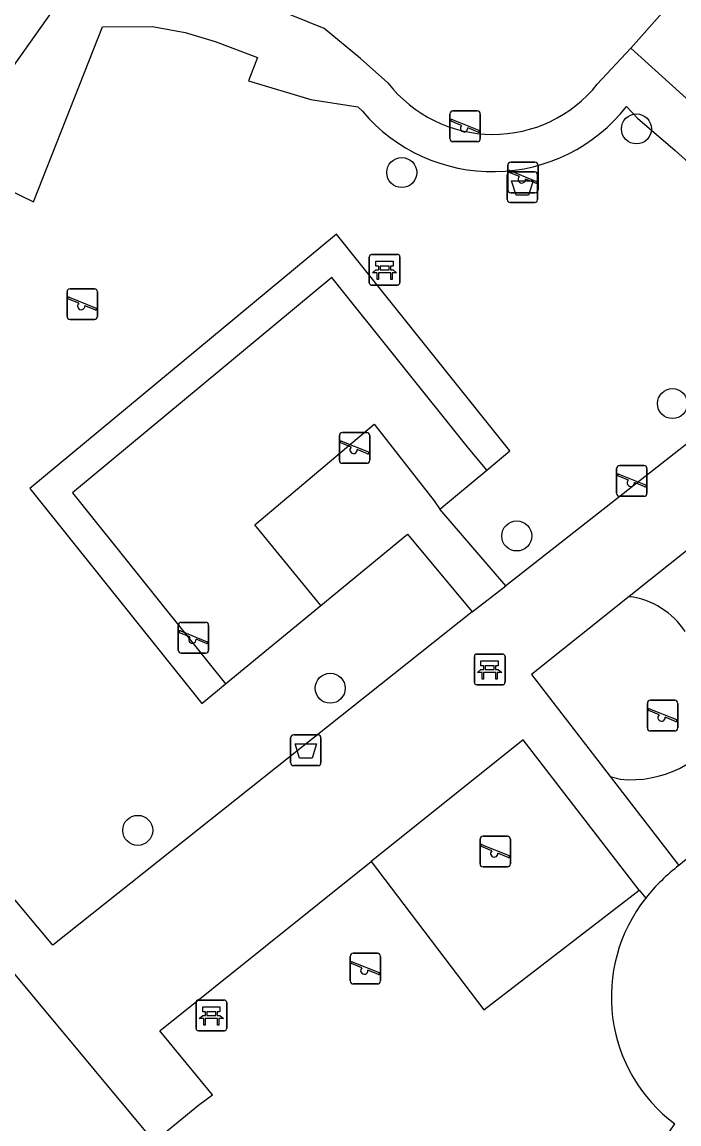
# Model space of a CAD drawing. Extents: x 159888 to 160757, y 384031 to 384746.
# Drawn here: x 160280.09 to 160301.51, y 384150.58 to 384186.51 of the extents above; entities that cross this region are included whole.
import ezdxf

# ---------------------------------------------------------------- set-up
doc = ezdxf.new("R2010")
doc.units = 0
for name, color, linetype in [('IMGEO_Afvalbak', 7, 'Continuous'), ('IMGEO_Bank', 7, 'Continuous'), ('IMGEO_Boom', 7, 'Continuous'), ('IMGEO_Groenvoorziening', 7, 'Continuous'), ('IMGEO_Speelvoorziening', 7, 'Continuous'), ('IMGEO_Voetpad_gesloten', 7, 'Continuous'), ('IMGEO_Voetpad_open', 7, 'Continuous')]:
    doc.layers.add(name, color=color, linetype=linetype)

msp = doc.modelspace()

# ---------------------------------------------------------------- linework, layer by layer
at = {"layer": 'IMGEO_Afvalbak'}
for p, q in [((160296.012, 384181.62), (160296.802, 384181.62)), ((160296.802, 384181.62), (160296.012, 384181.62)), ((160295.912, 384180.72), (160295.912, 384181.52)), ((160295.912, 384181.52), (160295.912, 384180.72)), ((160296.902, 384181.52), (160296.902, 384180.72)), ((160296.902, 384180.72), (160296.902, 384181.52)), ((160296.802, 384180.62), (160296.012, 384180.62)), ((160296.012, 384180.62), (160296.802, 384180.62)), ((160288.849, 384162.362), (160288.849, 384163.162)), ((160288.849, 384163.162), (160288.849, 384162.362)), ((160288.949, 384163.262), (160289.739, 384163.262)), ((160289.739, 384163.262), (160288.949, 384163.262)), ((160289.839, 384163.162), (160289.839, 384162.362)), ((160289.839, 384162.362), (160289.839, 384163.162)), ((160289.739, 384162.262), (160288.949, 384162.262)), ((160288.949, 384162.262), (160289.739, 384162.262))]:
    msp.add_line(p, q, dxfattribs=at)
for points in [[(160296.055, 384181.334), (160296.759, 384181.334), (160296.61, 384180.864), (160296.204, 384180.864), (160296.055, 384181.334)], [(160288.992, 384162.976), (160289.696, 384162.976), (160289.547, 384162.506), (160289.141, 384162.506), (160288.992, 384162.976)]]:
    msp.add_lwpolyline(points, dxfattribs=at)
for centre, start, end in [((160296.012, 384181.52), 90, 180), ((160296.012, 384181.52), 90, 180), ((160296.802, 384181.52), 0, 90), ((160296.802, 384181.52), 360, 90), ((160296.012, 384180.72), 180, 270), ((160296.012, 384180.72), 180, 270), ((160296.802, 384180.72), 270, 0), ((160296.802, 384180.72), 270, 0), ((160288.949, 384163.162), 90, 180), ((160288.949, 384163.162), 90, 180), ((160289.739, 384163.162), 0, 90), ((160289.739, 384163.162), 360, 90), ((160288.949, 384162.362), 180, 270), ((160288.949, 384162.362), 180, 270), ((160289.739, 384162.362), 270, 0), ((160289.739, 384162.362), 270, 0)]:
    msp.add_arc(centre, 0.1, start, end, dxfattribs=at)
at = {"layer": 'IMGEO_Bank'}
for p, q in [((160291.413, 384178.003), (160291.413, 384178.844)), ((160291.413, 384178.844), (160291.413, 384178.003)), ((160291.488, 384178.928), (160292.329, 384178.928)), ((160292.329, 384178.928), (160291.488, 384178.928)), ((160292.413, 384178.853), (160292.413, 384178.012)), ((160292.413, 384178.012), (160292.413, 384178.853)), ((160291.722, 384178.434), (160291.722, 384178.54)), ((160291.766, 384178.54), (160291.766, 384178.434)), ((160292.054, 384178.546), (160291.772, 384178.546)), ((160291.772, 384178.428), (160292.054, 384178.428)), ((160292.06, 384178.434), (160292.06, 384178.54)), ((160292.104, 384178.54), (160292.104, 384178.434)), ((160292.11, 384178.326), (160291.717, 384178.326)), ((160292.338, 384177.928), (160291.497, 384177.928)), ((160291.497, 384177.928), (160292.338, 384177.928)), ((160294.84, 384164.972), (160294.84, 384165.813)), ((160294.84, 384165.813), (160294.84, 384164.972)), ((160294.915, 384165.897), (160295.756, 384165.897)), ((160295.756, 384165.897), (160294.915, 384165.897)), ((160295.84, 384165.822), (160295.84, 384164.981)), ((160295.84, 384164.981), (160295.84, 384165.822)), ((160295.149, 384165.403), (160295.149, 384165.509)), ((160295.193, 384165.509), (160295.193, 384165.403)), ((160295.481, 384165.515), (160295.199, 384165.515)), ((160295.487, 384165.403), (160295.487, 384165.509)), ((160295.531, 384165.509), (160295.531, 384165.403)), ((160295.537, 384165.295), (160295.144, 384165.295)), ((160295.199, 384165.397), (160295.481, 384165.397)), ((160295.765, 384164.897), (160294.924, 384164.897)), ((160294.924, 384164.897), (160295.765, 384164.897)), ((160285.764, 384153.69), (160285.764, 384154.531)), ((160285.764, 384154.531), (160285.764, 384153.69)), ((160285.839, 384154.615), (160286.68, 384154.615)), ((160286.68, 384154.615), (160285.839, 384154.615)), ((160286.764, 384154.54), (160286.764, 384153.699)), ((160286.764, 384153.699), (160286.764, 384154.54)), ((160286.461, 384154.013), (160286.068, 384154.013)), ((160286.073, 384154.121), (160286.073, 384154.227)), ((160286.117, 384154.227), (160286.117, 384154.121)), ((160286.405, 384154.233), (160286.123, 384154.233)), ((160286.123, 384154.115), (160286.405, 384154.115)), ((160286.411, 384154.121), (160286.411, 384154.227)), ((160286.455, 384154.227), (160286.455, 384154.121)), ((160286.689, 384153.615), (160285.848, 384153.615)), ((160285.848, 384153.615), (160286.689, 384153.615))]:
    msp.add_line(p, q, dxfattribs=at)
for points in [[(160291.66, 384178.326), (160291.518, 384178.326), (160291.63, 384178.428), (160291.716, 384178.428)], [(160291.716, 384178.546), (160291.63, 384178.546), (160291.63, 384178.707), (160292.193, 384178.707), (160292.193, 384178.546), (160292.11, 384178.546)], [(160292.11, 384178.428), (160292.193, 384178.428), (160292.305, 384178.326), (160292.166, 384178.326)], [(160291.71, 384178.319), (160291.71, 384178.112), (160291.667, 384178.112), (160291.667, 384178.319)], [(160292.16, 384178.319), (160292.16, 384178.112), (160292.116, 384178.112), (160292.116, 384178.319)], [(160295.143, 384165.515), (160295.057, 384165.515), (160295.057, 384165.676), (160295.62, 384165.676), (160295.62, 384165.515), (160295.537, 384165.515)], [(160295.087, 384165.295), (160294.945, 384165.295), (160295.057, 384165.397), (160295.143, 384165.397)], [(160295.137, 384165.288), (160295.137, 384165.081), (160295.094, 384165.081), (160295.094, 384165.288)], [(160295.537, 384165.397), (160295.62, 384165.397), (160295.732, 384165.295), (160295.593, 384165.295)], [(160295.587, 384165.288), (160295.587, 384165.081), (160295.543, 384165.081), (160295.543, 384165.288)], [(160286.067, 384154.233), (160285.981, 384154.233), (160285.981, 384154.394), (160286.544, 384154.394), (160286.544, 384154.233), (160286.461, 384154.233)], [(160286.011, 384154.013), (160285.869, 384154.013), (160285.981, 384154.115), (160286.067, 384154.115)], [(160286.061, 384154.006), (160286.061, 384153.799), (160286.018, 384153.799), (160286.018, 384154.006)], [(160286.461, 384154.115), (160286.544, 384154.115), (160286.656, 384154.013), (160286.517, 384154.013)], [(160286.511, 384154.006), (160286.511, 384153.799), (160286.467, 384153.799), (160286.467, 384154.006)]]:
    msp.add_lwpolyline(points, dxfattribs=at)
for centre, radius, start, end in [((160291.491, 384178.85), 0.0779, 92.4484, 184.2845), ((160291.491, 384178.85), 0.0779, 92.4484, 184.2845), ((160292.335, 384178.85), 0.0779, 2.4484, 94.2845), ((160292.335, 384178.85), 0.0779, 2.4484, 94.2845), ((160291.715, 384178.539), 0.00671, 2.8957, 87.1043), ((160291.715, 384178.435), 0.00671, 272.8957, 357.1043), ((160291.772, 384178.539), 0.00671, 92.8957, 177.1043), ((160291.772, 384178.435), 0.00671, 182.8957, 267.1043), ((160292.054, 384178.539), 0.00671, 2.8957, 87.1043), ((160292.054, 384178.435), 0.00671, 272.8957, 357.1043), ((160292.111, 384178.539), 0.00671, 92.8957, 177.1043), ((160292.111, 384178.435), 0.00671, 182.8957, 267.1043), ((160291.491, 384178.006), 0.0779, 182.4484, 274.2845), ((160291.491, 384178.006), 0.0779, 182.4484, 274.2845), ((160291.66, 384178.319), 0.00671, 2.8957, 87.1043), ((160291.717, 384178.319), 0.00671, 92.8957, 177.1043), ((160292.109, 384178.319), 0.00671, 2.8957, 87.1043), ((160292.166, 384178.319), 0.00671, 92.8957, 177.1043), ((160292.335, 384178.006), 0.0779, 272.4484, 4.2845), ((160292.335, 384178.006), 0.0779, 272.4484, 4.2845), ((160294.918, 384165.819), 0.0779, 92.4484, 184.2845), ((160294.918, 384165.819), 0.0779, 92.4484, 184.2845), ((160295.762, 384165.819), 0.0779, 2.4484, 94.2845), ((160295.762, 384165.819), 0.0779, 2.4484, 94.2845), ((160295.142, 384165.508), 0.00671, 2.8957, 87.1043), ((160295.199, 384165.508), 0.00671, 92.8957, 177.1043), ((160295.481, 384165.508), 0.00671, 2.8957, 87.1043), ((160295.538, 384165.508), 0.00671, 92.8957, 177.1043), ((160295.087, 384165.288), 0.00671, 2.8957, 87.1043), ((160295.144, 384165.288), 0.00671, 92.8957, 177.1043), ((160295.142, 384165.404), 0.00671, 272.8957, 357.1043), ((160295.199, 384165.404), 0.00671, 182.8957, 267.1043), ((160295.481, 384165.404), 0.00671, 272.8957, 357.1043), ((160295.538, 384165.404), 0.00671, 182.8957, 267.1043), ((160295.536, 384165.288), 0.00671, 2.8957, 87.1043), ((160295.593, 384165.288), 0.00671, 92.8957, 177.1043), ((160294.918, 384164.975), 0.0779, 182.4484, 274.2845), ((160294.918, 384164.975), 0.0779, 182.4484, 274.2845), ((160295.762, 384164.975), 0.0779, 272.4484, 4.2845), ((160295.762, 384164.975), 0.0779, 272.4484, 4.2845), ((160285.842, 384154.537), 0.0779, 92.4484, 184.2845), ((160285.842, 384154.537), 0.0779, 92.4484, 184.2845), ((160286.686, 384154.537), 0.0779, 2.4484, 94.2845), ((160286.686, 384154.537), 0.0779, 2.4484, 94.2845), ((160286.011, 384154.006), 0.00671, 2.8957, 87.1043), ((160286.068, 384154.006), 0.00671, 92.8957, 177.1043), ((160286.066, 384154.226), 0.00671, 2.8957, 87.1043), ((160286.066, 384154.122), 0.00671, 272.8957, 357.1043), ((160286.123, 384154.226), 0.00671, 92.8957, 177.1043), ((160286.123, 384154.122), 0.00671, 182.8957, 267.1043), ((160286.405, 384154.226), 0.00671, 2.8957, 87.1043), ((160286.405, 384154.122), 0.00671, 272.8957, 357.1043), ((160286.462, 384154.226), 0.00671, 92.8957, 177.1043), ((160286.462, 384154.122), 0.00671, 182.8957, 267.1043), ((160286.46, 384154.006), 0.00671, 2.8957, 87.1043), ((160286.517, 384154.006), 0.00671, 92.8957, 177.1043), ((160285.842, 384153.693), 0.0779, 182.4484, 274.2845), ((160285.842, 384153.693), 0.0779, 182.4484, 274.2845), ((160286.686, 384153.693), 0.0779, 272.4484, 4.2845), ((160286.686, 384153.693), 0.0779, 272.4484, 4.2845)]:
    msp.add_arc(centre, radius, start, end, dxfattribs=at)
at = {"layer": 'IMGEO_Boom'}
for centre in [(160300.126, 384183.022), (160292.472, 384181.598), (160301.301, 384174.064), (160296.223, 384169.748), (160290.14, 384164.783), (160283.862, 384160.15)]:
    msp.add_circle(centre, 0.489, dxfattribs=at)
at = {"layer": 'IMGEO_Groenvoorziening'}
for points in [[(160297.903, 384193.58), (160297.083, 384190.28), (160300.973, 384186.816), (160299.938, 384185.659)], [(160293.714, 384170.618), (160295.244, 384171.896)], [(160286.727, 384164.922), (160289.836, 384167.48)], [(160291.475, 384159.134), (160295.146, 384154.295), (160300.017, 384158.045), (160300.213, 384158.196)]]:
    msp.add_lwpolyline(points, dxfattribs=at)
at = {"layer": 'IMGEO_Speelvoorziening'}
for p, q in [((160294.043, 384182.706), (160294.043, 384183.506)), ((160294.043, 384183.506), (160294.043, 384182.706)), ((160294.143, 384183.606), (160294.933, 384183.606)), ((160294.933, 384183.606), (160294.143, 384183.606)), ((160295.033, 384183.506), (160295.033, 384182.706)), ((160295.033, 384182.706), (160295.033, 384183.506)), ((160294.426, 384183.134), (160294.087, 384183.271)), ((160294.112, 384183.331), (160294.988, 384182.978)), ((160294.964, 384182.918), (160294.624, 384183.055)), ((160294.933, 384182.606), (160294.143, 384182.606)), ((160294.143, 384182.606), (160294.933, 384182.606)), ((160295.927, 384181.038), (160295.927, 384181.838)), ((160295.927, 384181.838), (160295.927, 384181.038)), ((160296.31, 384181.466), (160295.971, 384181.603)), ((160295.996, 384181.663), (160296.872, 384181.31)), ((160296.027, 384181.938), (160296.817, 384181.938)), ((160296.817, 384181.938), (160296.027, 384181.938)), ((160296.917, 384181.838), (160296.917, 384181.038)), ((160296.917, 384181.038), (160296.917, 384181.838)), ((160296.848, 384181.25), (160296.508, 384181.387)), ((160296.817, 384180.938), (160296.027, 384180.938)), ((160296.027, 384180.938), (160296.817, 384180.938)), ((160281.558, 384176.909), (160281.558, 384177.709)), ((160281.558, 384177.709), (160281.558, 384176.909)), ((160281.658, 384177.809), (160282.448, 384177.809)), ((160282.448, 384177.809), (160281.658, 384177.809)), ((160282.548, 384177.709), (160282.548, 384176.909)), ((160282.548, 384176.909), (160282.548, 384177.709)), ((160281.941, 384177.337), (160281.602, 384177.474)), ((160281.627, 384177.534), (160282.503, 384177.181)), ((160282.479, 384177.121), (160282.139, 384177.258)), ((160282.448, 384176.809), (160281.658, 384176.809)), ((160281.658, 384176.809), (160282.448, 384176.809)), ((160290.44, 384172.22), (160290.44, 384173.02)), ((160290.44, 384173.02), (160290.44, 384172.22)), ((160290.54, 384173.12), (160291.33, 384173.12)), ((160291.33, 384173.12), (160290.54, 384173.12)), ((160291.43, 384173.02), (160291.43, 384172.22)), ((160291.43, 384172.22), (160291.43, 384173.02)), ((160290.823, 384172.648), (160290.484, 384172.785)), ((160290.509, 384172.845), (160291.385, 384172.492)), ((160291.361, 384172.432), (160291.021, 384172.569)), ((160291.33, 384172.12), (160290.54, 384172.12)), ((160290.54, 384172.12), (160291.33, 384172.12)), ((160299.48, 384171.144), (160299.48, 384171.944)), ((160299.48, 384171.944), (160299.48, 384171.144)), ((160299.58, 384172.044), (160300.37, 384172.044)), ((160300.37, 384172.044), (160299.58, 384172.044)), ((160300.47, 384171.944), (160300.47, 384171.144)), ((160300.47, 384171.144), (160300.47, 384171.944)), ((160299.863, 384171.572), (160299.524, 384171.709)), ((160299.549, 384171.769), (160300.425, 384171.416)), ((160300.401, 384171.356), (160300.061, 384171.493)), ((160300.37, 384171.044), (160299.58, 384171.044)), ((160299.58, 384171.044), (160300.37, 384171.044)), ((160285.283, 384166.93), (160286.073, 384166.93)), ((160286.073, 384166.93), (160285.283, 384166.93)), ((160285.183, 384166.03), (160285.183, 384166.83)), ((160285.183, 384166.83), (160285.183, 384166.03)), ((160285.566, 384166.458), (160285.227, 384166.595)), ((160285.252, 384166.655), (160286.128, 384166.302)), ((160286.173, 384166.83), (160286.173, 384166.03)), ((160286.173, 384166.03), (160286.173, 384166.83)), ((160286.104, 384166.242), (160285.764, 384166.379)), ((160286.073, 384165.93), (160285.283, 384165.93)), ((160285.283, 384165.93), (160286.073, 384165.93)), ((160300.584, 384164.39), (160301.374, 384164.39)), ((160301.374, 384164.39), (160300.584, 384164.39)), ((160300.484, 384163.49), (160300.484, 384164.29)), ((160300.484, 384164.29), (160300.484, 384163.49)), ((160300.867, 384163.918), (160300.528, 384164.055)), ((160300.553, 384164.115), (160301.429, 384163.762)), ((160301.474, 384164.29), (160301.474, 384163.49)), ((160301.474, 384163.49), (160301.474, 384164.29)), ((160301.405, 384163.702), (160301.065, 384163.839)), ((160301.374, 384163.39), (160300.584, 384163.39)), ((160300.584, 384163.39), (160301.374, 384163.39)), ((160295.027, 384159.058), (160295.027, 384159.858)), ((160295.027, 384159.858), (160295.027, 384159.058)), ((160295.096, 384159.683), (160295.972, 384159.33)), ((160295.127, 384159.958), (160295.917, 384159.958)), ((160295.917, 384159.958), (160295.127, 384159.958)), ((160296.017, 384159.858), (160296.017, 384159.058)), ((160296.017, 384159.058), (160296.017, 384159.858)), ((160295.41, 384159.486), (160295.071, 384159.623)), ((160295.948, 384159.27), (160295.608, 384159.407)), ((160295.917, 384158.958), (160295.127, 384158.958)), ((160295.127, 384158.958), (160295.917, 384158.958)), ((160290.889, 384156.141), (160291.679, 384156.141)), ((160291.679, 384156.141), (160290.889, 384156.141)), ((160290.789, 384155.241), (160290.789, 384156.041)), ((160290.789, 384156.041), (160290.789, 384155.241)), ((160291.172, 384155.669), (160290.833, 384155.806)), ((160290.858, 384155.866), (160291.734, 384155.513)), ((160291.779, 384156.041), (160291.779, 384155.241)), ((160291.779, 384155.241), (160291.779, 384156.041)), ((160291.71, 384155.453), (160291.37, 384155.59)), ((160291.679, 384155.141), (160290.889, 384155.141)), ((160290.889, 384155.141), (160291.679, 384155.141))]:
    msp.add_line(p, q, dxfattribs=at)
for centre, radius, start, end in [((160294.143, 384183.506), 0.1, 90, 180), ((160294.143, 384183.506), 0.1, 90, 180), ((160294.933, 384183.506), 0.1, 0, 90), ((160294.933, 384183.506), 0.1, 360, 90), ((160294.1, 384183.301), 0.0327, 68.078, 248.078), ((160294.505, 384183.044), 0.12, 130.9928, 5.1632), ((160294.143, 384182.706), 0.1, 180, 270), ((160294.143, 384182.706), 0.1, 180, 270), ((160294.933, 384182.706), 0.1, 270, 0), ((160294.933, 384182.706), 0.1, 270, 0), ((160294.976, 384182.948), 0.0327, 248.078, 68.078), ((160296.027, 384181.838), 0.1, 90, 180), ((160296.027, 384181.838), 0.1, 90, 180), ((160295.984, 384181.633), 0.0327, 68.078, 248.078), ((160296.817, 384181.838), 0.1, 0, 90), ((160296.817, 384181.838), 0.1, 360, 90), ((160296.389, 384181.376), 0.12, 130.9928, 5.1632), ((160296.86, 384181.28), 0.0327, 248.078, 68.078), ((160296.027, 384181.038), 0.1, 180, 270), ((160296.027, 384181.038), 0.1, 180, 270), ((160296.817, 384181.038), 0.1, 270, 0), ((160296.817, 384181.038), 0.1, 270, 0), ((160281.658, 384177.709), 0.1, 90, 180), ((160281.658, 384177.709), 0.1, 90, 180), ((160282.448, 384177.709), 0.1, 0, 90), ((160282.448, 384177.709), 0.1, 360, 90), ((160281.615, 384177.504), 0.0327, 68.078, 248.078), ((160282.02, 384177.247), 0.12, 130.9928, 5.1632), ((160282.491, 384177.151), 0.0327, 248.078, 68.078), ((160281.658, 384176.909), 0.1, 180, 270), ((160281.658, 384176.909), 0.1, 180, 270), ((160282.448, 384176.909), 0.1, 270, 0), ((160282.448, 384176.909), 0.1, 270, 0), ((160290.54, 384173.02), 0.1, 90, 180), ((160290.54, 384173.02), 0.1, 90, 180), ((160291.33, 384173.02), 0.1, 0, 90), ((160291.33, 384173.02), 0.1, 360, 90), ((160290.497, 384172.815), 0.0327, 68.078, 248.078), ((160290.902, 384172.558), 0.12, 130.9928, 5.1632), ((160291.373, 384172.462), 0.0327, 248.078, 68.078), ((160290.54, 384172.22), 0.1, 180, 270), ((160290.54, 384172.22), 0.1, 180, 270), ((160291.33, 384172.22), 0.1, 270, 0), ((160291.33, 384172.22), 0.1, 270, 0), ((160299.58, 384171.944), 0.1, 90, 180), ((160299.58, 384171.944), 0.1, 90, 180), ((160300.37, 384171.944), 0.1, 0, 90), ((160300.37, 384171.944), 0.1, 360, 90), ((160299.537, 384171.739), 0.0327, 68.078, 248.078), ((160299.942, 384171.482), 0.12, 130.9928, 5.1632), ((160300.413, 384171.386), 0.0327, 248.078, 68.078), ((160299.58, 384171.144), 0.1, 180, 270), ((160299.58, 384171.144), 0.1, 180, 270), ((160300.37, 384171.144), 0.1, 270, 0), ((160300.37, 384171.144), 0.1, 270, 0), ((160285.283, 384166.83), 0.1, 90, 180), ((160285.283, 384166.83), 0.1, 90, 180), ((160286.073, 384166.83), 0.1, 0, 90), ((160286.073, 384166.83), 0.1, 360, 90), ((160285.24, 384166.625), 0.0327, 68.078, 248.078), ((160285.645, 384166.368), 0.12, 130.9928, 5.1632), ((160286.116, 384166.272), 0.0327, 248.078, 68.078), ((160285.283, 384166.03), 0.1, 180, 270), ((160285.283, 384166.03), 0.1, 180, 270), ((160286.073, 384166.03), 0.1, 270, 0), ((160286.073, 384166.03), 0.1, 270, 0), ((160300.584, 384164.29), 0.1, 90, 180), ((160300.584, 384164.29), 0.1, 90, 180), ((160301.374, 384164.29), 0.1, 0, 90), ((160301.374, 384164.29), 0.1, 360, 90), ((160300.541, 384164.085), 0.0327, 68.078, 248.078), ((160300.946, 384163.828), 0.12, 130.9928, 5.1632), ((160301.417, 384163.732), 0.0327, 248.078, 68.078), ((160300.584, 384163.49), 0.1, 180, 270), ((160300.584, 384163.49), 0.1, 180, 270), ((160301.374, 384163.49), 0.1, 270, 0), ((160301.374, 384163.49), 0.1, 270, 0), ((160295.127, 384159.858), 0.1, 90, 180), ((160295.127, 384159.858), 0.1, 90, 180), ((160295.084, 384159.653), 0.0327, 68.078, 248.078), ((160295.917, 384159.858), 0.1, 0, 90), ((160295.917, 384159.858), 0.1, 360, 90), ((160295.489, 384159.396), 0.12, 130.9928, 5.1632), ((160295.96, 384159.3), 0.0327, 248.078, 68.078), ((160295.127, 384159.058), 0.1, 180, 270), ((160295.127, 384159.058), 0.1, 180, 270), ((160295.917, 384159.058), 0.1, 270, 0), ((160295.917, 384159.058), 0.1, 270, 0), ((160290.889, 384156.041), 0.1, 90, 180), ((160290.889, 384156.041), 0.1, 90, 180), ((160291.679, 384156.041), 0.1, 0, 90), ((160291.679, 384156.041), 0.1, 360, 90), ((160290.846, 384155.836), 0.0327, 68.078, 248.078), ((160291.251, 384155.579), 0.12, 130.9928, 5.1632), ((160291.722, 384155.483), 0.0327, 248.078, 68.078), ((160290.889, 384155.241), 0.1, 180, 270), ((160290.889, 384155.241), 0.1, 180, 270), ((160291.679, 384155.241), 0.1, 270, 0), ((160291.679, 384155.241), 0.1, 270, 0)]:
    msp.add_arc(centre, radius, start, end, dxfattribs=at)
at = {"layer": 'IMGEO_Voetpad_gesloten'}
for points in [[(160299.891, 384167.77), (160296.701, 384165.228), (160299.269, 384161.908)], [(160299.269, 384161.908), (160299.602, 384161.819)], [(160300.42, 384157.927), (160300.432, 384157.941)], [(160301.189, 384150.304), (160301.379, 384150.576)]]:
    msp.add_lwpolyline(points, dxfattribs=at)
for centre, radius, start, end in [((160299.567, 384165.213), 2.577, 33.3496, 82.7806), ((160299.964, 384165.283), 3.483, 264.0361, 329.2986), ((160305.027, 384154.865), 5.431, 79.6064, 130.3184), ((160305.048, 384154.337), 5.856, 127.1286, 142.0171), ((160304.484, 384154.719), 5.177, 141.7123, 233.1532)]:
    msp.add_arc(centre, radius, start, end, dxfattribs=at)
at = {"layer": 'IMGEO_Voetpad_open'}
for points in [[(160281.652, 384187.684), (160278.26, 384182.904)], [(160292.024, 384184.523), (160291.122, 384185.321), (160289.947, 384186.301), (160288.415, 384186.919), (160284.56, 384187.684), (160281.652, 384187.684)], [(160278.795, 384181.446), (160280.467, 384180.647), (160282.712, 384186.348), (160284.349, 384186.36), (160285.412, 384186.168), (160286.385, 384185.87), (160287.764, 384185.348), (160287.472, 384184.592), (160289.507, 384183.978), (160291.036, 384183.744), (160291.192, 384183.597)], [(160299.938, 384185.659), (160298.85, 384184.477)], [(160299.938, 384185.659), (160308.437, 384177.986)], [(160299.803, 384183.751), (160300.158, 384183.369), (160301.391, 384182.317), (160307.246, 384177.051)], [(160295.244, 384171.896), (160295.996, 384172.524), (160290.341, 384179.591), (160280.34, 384171.293), (160285.955, 384164.286), (160286.727, 384164.922)], [(160295.244, 384171.896), (160294.603, 384172.664), (160290.196, 384178.172), (160281.735, 384171.152), (160286.102, 384165.702), (160286.727, 384164.922)], [(160307.246, 384177.051), (160295.871, 384168.118)], [(160317.483, 384168.004), (160308.023, 384174.25), (160299.891, 384167.77)], [(160289.836, 384167.48), (160287.686, 384170.11), (160291.575, 384173.397), (160293.525, 384170.898), (160293.714, 384170.618)], [(160295.871, 384168.118), (160293.714, 384170.618)], [(160289.836, 384167.48), (160292.662, 384169.805), (160294.769, 384167.279)], [(160294.769, 384167.279), (160295.871, 384168.118)], [(160294.769, 384167.279), (160281.092, 384156.411), (160275.363, 384163.244), (160274.194, 384162.272)], [(160300.213, 384158.196), (160296.435, 384163.104), (160291.475, 384159.134)], [(160299.269, 384161.908), (160301.513, 384159.006)], [(160284.4, 384150.002), (160276.603, 384159.351)], [(160284.4, 384150.002), (160285.841, 384151.184), (160286.304, 384151.528), (160284.58, 384153.615), (160291.475, 384159.134)], [(160300.213, 384158.196), (160300.432, 384157.941)]]:
    msp.add_lwpolyline(points, dxfattribs=at)
for centre, radius, start, end in [((160295.455, 384187.191), 4.347, 217.8732, 321.3546), ((160295.435, 384187.184), 5.556, 220.2119, 321.8373)]:
    msp.add_arc(centre, radius, start, end, dxfattribs=at)

doc.saveas('drawing.dxf')
